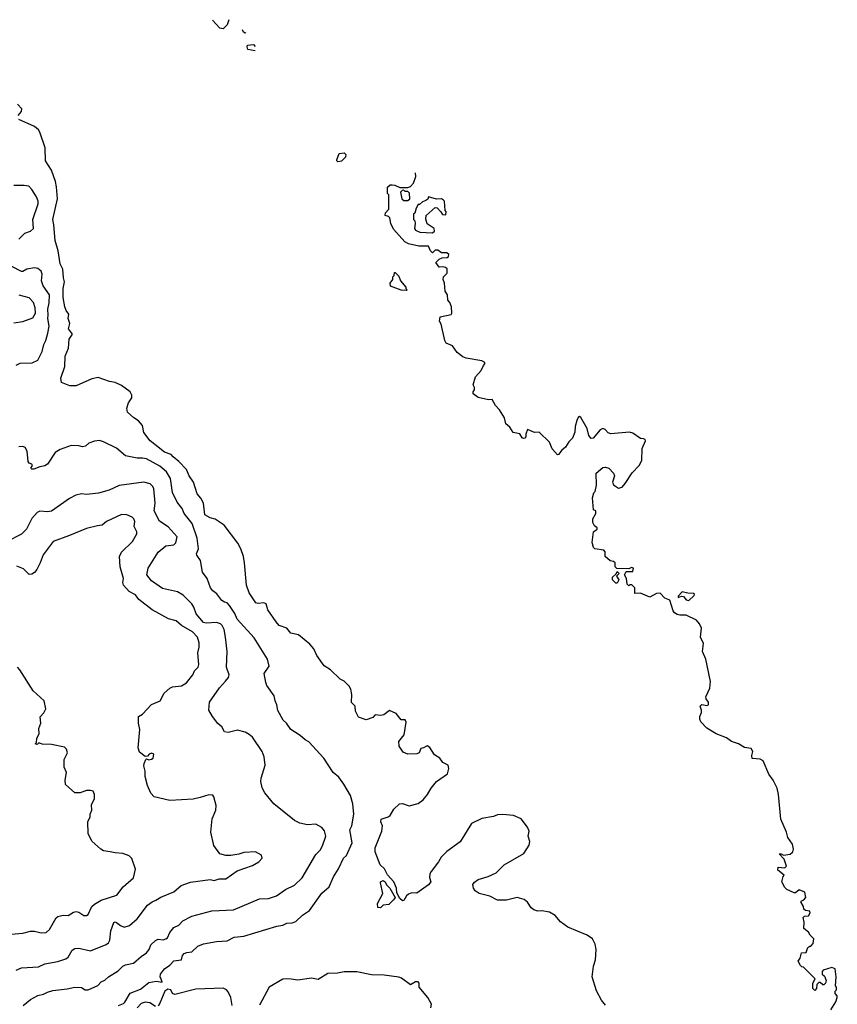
# Model space of a CAD drawing. Extents: x 1678431 to 1860718, y 384618 to 522882.
# Tile 465 of 473: x 1818321 to 1824608, y 501223 to 508791. Entities that reach past the tile are written whole.
import ezdxf

# ---------------------------------------------------------------- set-up
doc = ezdxf.new("R2010")
doc.units = 0

msp = doc.modelspace()

# ---------------------------------------------------------------- linework, layer by layer
at = {"layer": '0CON10XD'}
for points in [[(1819928.3, 508791), (1819915, 508752.5), (1819885, 508720), (1819860, 508725), (1819804.5, 508787.9)], [(1820059.2, 508691.4), (1820055, 508688), (1820040.8, 508695), (1820033.5, 508713.6)], [(1820132.5, 508552.1), (1820075, 508561.2), (1820068.8, 508581.2), (1820073.3, 508595), (1820119.5, 508599.5), (1820132.4, 508585.8)], [(1818308.8, 508055), (1818334.3, 508085), (1818338.6, 508105), (1818305, 508141.2)], [(1822825, 501217.5), (1822793.3, 501255), (1822757, 501327), (1822722.5, 501435), (1822732.9, 501515), (1822749.4, 501565), (1822752.5, 501645), (1822746.9, 501685), (1822724.2, 501725), (1822685.3, 501755.3), (1822535.6, 501815.6), (1822477.9, 501857.9), (1822438.8, 501905), (1822395, 501931.4), (1822335, 501942), (1822305, 501939.2), (1822275, 501948), (1822253.4, 501963.4), (1822225, 502008), (1822199.7, 502029.7), (1822145, 502042.9), (1822065, 502023.3), (1821995, 502024.3), (1821935, 502054), (1821854.4, 502074.4), (1821824.3, 502094.3), (1821811.2, 502115), (1821806.2, 502145), (1821817.3, 502162.7), (1821845, 502182), (1821924.1, 502205.9), (1821985, 502234), (1822045, 502295.8), (1822196.8, 502383.2), (1822239.2, 502445), (1822244.2, 502475), (1822230, 502515), (1822238.8, 502555), (1822226.7, 502585), (1822177.9, 502647.9), (1822117.5, 502675), (1822035, 502682.9), (1821995, 502679.2), (1821964.2, 502665.8), (1821875, 502650.8), (1821795, 502612.5), (1821707.7, 502472.3), (1821605, 502398.1), (1821561.4, 502355), (1821541.4, 502318.6), (1821483.8, 502245), (1821473.8, 502225), (1821473, 502197), (1821481.2, 502165), (1821465, 502140), (1821375, 502077.5), (1821335, 502080), (1821309.3, 502070.7), (1821295, 502057.5), (1821275, 502020), (1821265, 502017.5), (1821245, 502036.7), (1821220.3, 502080.3), (1821218.9, 502115), (1821197.1, 502165), (1821149.1, 502219.1), (1821126.7, 502265), (1821092.5, 502295), (1821054.1, 502395), (1821054.5, 502425), (1821105.5, 502555), (1821110, 502595), (1821097.5, 502625), (1821100, 502645), (1821155, 502664), (1821168.8, 502675), (1821197.7, 502722.3), (1821240, 502765), (1821265, 502767.5), (1821315, 502749.2), (1821385, 502765.7), (1821422.9, 502795), (1821457.1, 502835), (1821485.4, 502884.6), (1821524.5, 502935.5), (1821610, 502995), (1821620, 503035), (1821615, 503060), (1821575, 503082.5), (1821552.5, 503115), (1821510, 503140), (1821475, 503197.5), (1821455, 503210), (1821427, 503193), (1821405, 503190), (1821393, 503157), (1821375, 503147.5), (1821305, 503146.7), (1821270.7, 503160.7), (1821238.3, 503208.3), (1821237, 503243), (1821276.7, 503295), (1821291.7, 503391.7), (1821285, 503410), (1821255, 503410), (1821215, 503457.5), (1821165, 503480), (1821121.7, 503448.3), (1821095, 503442.5), (1821055, 503447.5), (1821035, 503427.5), (1820985, 503410), (1820925, 503430), (1820902.5, 503475), (1820900, 503515), (1820873, 503543), (1820874, 503605), (1820866.7, 503645), (1820855, 503667.5), (1820815.8, 503705.8), (1820785, 503723.3), (1820712, 503795), (1820661.2, 503825), (1820605, 503904), (1820583.8, 503955), (1820552.2, 503992.2), (1820465, 504063.1), (1820406.8, 504076.8), (1820374, 504115), (1820315, 504133.3), (1820292, 504162), (1820229.2, 504255), (1820215, 504300), (1820198.3, 504308.3), (1820155, 504302.5), (1820137.7, 504307.7), (1820086.4, 504386.4), (1820065.7, 504445.7), (1820050.6, 504615), (1820040.8, 504665), (1820020.8, 504725), (1819997.6, 504767.6), (1819894, 504905), (1819825, 504952), (1819785, 504961.4), (1819745.5, 504985.5), (1819733.5, 505075), (1819713, 505113), (1819685, 505146.2), (1819656.9, 505236.9), (1819625, 505284.4), (1819603.1, 505333.1), (1819545, 505396.4), (1819500.5, 505430.5), (1819485, 505450), (1819435, 505465.8), (1819361.2, 505525), (1819324.2, 505555), (1819275, 505618.8), (1819265, 505672.5), (1819235, 505707.1), (1819199.5, 505729.5), (1819150, 505775), (1819145.8, 505805), (1819157.1, 505845), (1819182, 505885), (1819183.8, 505905), (1819169.7, 505929.7), (1819105, 505979.2), (1819055, 506001.2), (1819010.3, 506010.3), (1818925, 506040), (1818875, 506031.2), (1818755, 505976.7), (1818707, 505977), (1818643.3, 506003.3), (1818637.5, 506035), (1818668.6, 506125), (1818670.8, 506205), (1818696.1, 506266.1), (1818700.8, 506335), (1818727.8, 506375), (1818697.5, 506415), (1818707.5, 506455), (1818694.4, 506495), (1818698.7, 506528.7), (1818678.8, 506555), (1818668, 506585), (1818656, 506655), (1818654.4, 506725), (1818666.2, 506775), (1818657, 506807), (1818653, 506873), (1818632, 506915), (1818617.7, 507015), (1818593.3, 507093.3), (1818583.9, 507215), (1818575.3, 507255), (1818611, 507415), (1818605.1, 507505.1), (1818596.5, 507546.5), (1818564.4, 507634.4), (1818519.7, 507705), (1818515.7, 507805), (1818475, 507927.5), (1818465, 507944.3), (1818435, 507969.4), (1818313.3, 508025)], [(1820768.3, 507698.3), (1820760, 507705), (1820760, 507715), (1820777, 507763), (1820815, 507767.5), (1820827.5, 507755), (1820826.7, 507735), (1820795, 507702.5), (1820768.3, 507698.3)], [(1824508.3, 501438.3), (1824522.5, 501405), (1824517.5, 501385), (1824505, 501372.5), (1824495, 501372.5), (1824475, 501390), (1824465, 501390), (1824450, 501375), (1824447.5, 501345), (1824435, 501330), (1824420, 501345), (1824420, 501385), (1824438.3, 501418.3), (1824348.3, 501508.3), (1824335, 501510), (1824325, 501520), (1824307.5, 501555), (1824321.7, 501578.3), (1824331.7, 501618.3), (1824368.3, 501621.7), (1824381.7, 501658.3), (1824395, 501670), (1824405, 501670), (1824420.7, 501689.3), (1824427.5, 501725), (1824397.5, 501755), (1824386.4, 501776.4), (1824350, 501805), (1824352.5, 501855), (1824345, 501890), (1824355, 501900), (1824385.8, 501904.2), (1824400, 501925), (1824395, 501940), (1824363, 501943), (1824350, 501955), (1824347.5, 501975), (1824330, 502005), (1824330, 502015), (1824350, 502025), (1824366.4, 502043.6), (1824357.5, 502085), (1824315, 502102.5), (1824285, 502080), (1824275, 502080), (1824220, 502105), (1824205, 502120), (1824180, 502165), (1824190, 502205), (1824200, 502215), (1824150, 502255), (1824153, 502277), (1824205, 502272.5), (1824217.5, 502285), (1824198.3, 502338.3), (1824161.7, 502378.3), (1824175, 502380), (1824195, 502370), (1824245, 502376.2), (1824266.1, 502393.9), (1824270, 502415), (1824262, 502455), (1824226.1, 502506.1), (1824216, 502545), (1824174.2, 502645), (1824155.9, 502835.9), (1824144, 502884), (1824113.8, 502945), (1824081.7, 502991.7), (1824036.7, 503095), (1824015, 503106.7), (1823951.7, 503111.7), (1823950, 503135), (1823957.5, 503165), (1823945, 503190), (1823895, 503197.5), (1823847.5, 503225), (1823795, 503243.8), (1823755, 503271.2), (1823675, 503302.5), (1823605, 503346), (1823558.8, 503395), (1823550, 503415), (1823550, 503435), (1823562.5, 503465), (1823563.3, 503485), (1823553.8, 503515), (1823565, 503527.5), (1823605, 503518.8), (1823616, 503525), (1823616, 503545), (1823600, 503570), (1823597.5, 503585), (1823627, 503653), (1823632.2, 503705), (1823596.7, 503876.7), (1823571.2, 503935), (1823577.5, 503995), (1823556.7, 504045), (1823563, 504113), (1823548.3, 504148.3), (1823526.1, 504176.1), (1823445, 504213.3), (1823396.4, 504213.6), (1823375, 504220), (1823355, 504232.5), (1823346.7, 504246.7), (1823320, 504330), (1823282.5, 504345), (1823245, 504383.3), (1823218.3, 504381.7), (1823165, 504352.5), (1823095, 504382.5), (1823050, 504380), (1823050, 504425), (1823027, 504447), (1823012.5, 504447.5), (1823005, 504440), (1822991.7, 504451.7), (1822987, 504497), (1822972.5, 504525), (1822985, 504550), (1823035, 504550), (1823040, 504575), (1823025, 504580), (1823005, 504570), (1822911.7, 504571.7), (1822900, 504585), (1822900, 504615), (1822887, 504627), (1822861.7, 504631.7), (1822822.5, 504665), (1822821.7, 504701.7), (1822813, 504713), (1822743.9, 504723.9), (1822733.3, 504735), (1822721.7, 504771.7), (1822733.8, 504855), (1822760, 504875), (1822760, 504885), (1822740.7, 504900.7), (1822727.5, 504925), (1822727.5, 504955), (1822750, 504995), (1822750, 505015), (1822733, 505023), (1822724, 505115), (1822736.4, 505153.6), (1822746.7, 505165), (1822756.1, 505213.9), (1822752.5, 505305), (1822805, 505350), (1822825, 505352.5), (1822850, 505345), (1822886.1, 505306.1), (1822893.3, 505285), (1822878.8, 505235), (1822886.7, 505215), (1822925, 505190), (1822952.3, 505197.7), (1822976.7, 505225), (1823031.2, 505308.8), (1823083.8, 505365), (1823105, 505402.5), (1823106.2, 505495), (1823132.5, 505555), (1823130, 505565), (1823118.3, 505568.3), (1823095, 505572.5), (1823035, 505612.5), (1823010.7, 505620.7), (1822865, 505606.7), (1822845, 505616.7), (1822822.3, 505642.3), (1822805, 505648.1), (1822785, 505638), (1822731.2, 505575), (1822715, 505572.9), (1822697.1, 505595), (1822685, 505647.5), (1822635, 505732.5), (1822625, 505740), (1822615, 505732.5), (1822605, 505710), (1822591.2, 505665), (1822589.3, 505620.7), (1822572.5, 505575), (1822544, 505546), (1822518, 505505), (1822488.9, 505481.1), (1822465, 505450), (1822455, 505447.5), (1822415, 505492.5), (1822393.8, 505545), (1822315, 505620), (1822278.3, 505618.3), (1822225, 505640), (1822212.5, 505605), (1822212.5, 505585), (1822206.1, 505573.9), (1822195, 505571.2), (1822185, 505577.5), (1822167.7, 505607.7), (1822115, 505617.1), (1822089.6, 505659.6), (1822058.6, 505685), (1822049.7, 505729.7), (1822011.3, 505791.3), (1821978.8, 505825), (1821955, 505872.5), (1821925, 505870), (1821845.8, 505885.8), (1821807.5, 505915), (1821808.3, 505931.7), (1821817.5, 505945), (1821817.5, 505965), (1821807.5, 505985), (1821826.7, 506045), (1821870, 506095), (1821886.4, 506133.6), (1821897.5, 506145), (1821897.5, 506155), (1821875, 506170), (1821755, 506190), (1821729.3, 506199.3), (1821685, 506232.5), (1821647.5, 506285), (1821600, 506305), (1821590, 506325), (1821561.7, 506451.7), (1821550, 506475), (1821555, 506507.5), (1821637.5, 506525), (1821642.5, 506535), (1821640, 506585), (1821627, 506617), (1821612.5, 506635), (1821610, 506675), (1821592.5, 506705), (1821587.5, 506765), (1821577.5, 506795), (1821580, 506815), (1821607, 506843), (1821607, 506877), (1821595, 506887.5), (1821575, 506892.5), (1821545, 506890), (1821520, 506925), (1821545, 506950), (1821568.3, 506961.7), (1821607, 506963), (1821618.3, 506971.7), (1821620, 506985), (1821605, 507000), (1821565, 507000), (1821535, 507020), (1821515, 507020), (1821495, 507000), (1821480, 507015), (1821465, 507050), (1821389.3, 507049.3), (1821309.3, 507069.3), (1821283.3, 507083.3), (1821195, 507180), (1821173.6, 507223.6), (1821167, 507267), (1821157, 507277), (1821130, 507285), (1821133, 507307), (1821160, 507335), (1821160, 507445), (1821150, 507455), (1821150, 507505), (1821168.3, 507521.7), (1821185, 507522.5), (1821205, 507520), (1821245, 507500), (1821305, 507500), (1821325, 507510), (1821350, 507535), (1821367.5, 507585), (1821364, 507613)], [(1818315, 507104.3), (1818360.2, 507149.8), (1818405, 507166), (1818426, 507185), (1818422.2, 507255), (1818464, 507375), (1818463.2, 507395), (1818449.2, 507429.1), (1818415, 507485.8), (1818391.5, 507511.5), (1818355, 507517.3), (1818275, 507516.5)], [(1821305, 507400), (1821320, 507415), (1821318.3, 507458.3), (1821305, 507470), (1821285, 507470), (1821275, 507480), (1821261.7, 507478.3), (1821250, 507465), (1821260, 507415), (1821275, 507400), (1821305, 507400)], [(1821495, 507153.3), (1821510, 507165), (1821506.7, 507185), (1821455, 507222.5), (1821443, 507257), (1821447.5, 507285), (1821515, 507347.5), (1821530, 507345), (1821560, 507315), (1821573, 507293), (1821598.3, 507291.7), (1821600, 507315), (1821592.5, 507325), (1821587.5, 507395), (1821580, 507405), (1821563, 507413), (1821525, 507412.5), (1821465, 507430), (1821458.3, 507411.7), (1821445, 507400), (1821418.3, 507391.7), (1821395, 507370), (1821385, 507370), (1821368.3, 507341.7), (1821360, 507305), (1821350, 507295), (1821350, 507255), (1821360, 507245), (1821362.5, 507225), (1821357.5, 507185), (1821365, 507172.5), (1821397, 507157), (1821495, 507153.3)], [(1818295, 506136), (1818325, 506150.8), (1818416.5, 506153.5), (1818461.2, 506175), (1818495, 506240), (1818505.5, 506295), (1818521.2, 506325), (1818537.5, 506382.5), (1818546.7, 506435), (1818537.4, 506495), (1818539.5, 506520.5), (1818536.7, 506565), (1818548.1, 506615), (1818550.7, 506675), (1818500.7, 506745), (1818488.9, 506785), (1818493.5, 506835), (1818485, 506858), (1818459.3, 506879.3), (1818435, 506884.4), (1818375, 506873.6), (1818345, 506855.5), (1818335, 506855.5), (1818260, 506895)], [(1821295, 506710), (1821253, 506713), (1821171.7, 506741.7), (1821170, 506765), (1821190, 506795), (1821190, 506815), (1821200, 506825), (1821201.7, 506848.3), (1821208.3, 506848.3), (1821235, 506820), (1821250, 506785), (1821290, 506735), (1821290, 506725), (1821300, 506715), (1821295, 506710)], [(1818275, 506460), (1818345, 506471.2), (1818421.1, 506498.9), (1818441.5, 506535), (1818440.9, 506575), (1818427.3, 506617.3), (1818395, 506651.9), (1818315.9, 506674.1)], [(1819081.2, 501215), (1819120.2, 501229.8), (1819130.5, 501239.5), (1819170.5, 501309.5), (1819250.4, 501339.6), (1819315, 501390), (1819370.8, 501400.8), (1819417, 501393), (1819408.8, 501415), (1819400.8, 501435), (1819403.1, 501455), (1819433.3, 501495), (1819475.8, 501524.2), (1819505, 501557.1), (1819566.2, 501563.8), (1819573.1, 501596.9), (1819585, 501612.5), (1819605, 501622.3), (1819645, 501625.8), (1819691.1, 501668.9), (1819735, 501687.3), (1819835, 501706.5), (1819915, 501711.4), (1819971.1, 501738.9), (1820045, 501747.8), (1820297.3, 501822.7), (1820345, 501830.5), (1820375, 501846.7), (1820415, 501849.4), (1820445, 501859.4), (1820495, 501907.3), (1820548.9, 501945), (1820645, 502077.1), (1820700.9, 502125), (1820733.8, 502203.8), (1820773.5, 502265), (1820811.4, 502345), (1820832.6, 502367.4), (1820876.8, 502465), (1820859.2, 502565), (1820875.8, 502595), (1820889.4, 502685), (1820883.4, 502763.4), (1820865, 502827.5), (1820814.3, 502914.3), (1820775, 502968.8), (1820731.2, 503005), (1820660, 503115), (1820545, 503241.2), (1820515, 503256.2), (1820478.7, 503288.7), (1820405, 503335.8), (1820371.9, 503385), (1820348.1, 503408.1), (1820305, 503480), (1820299.2, 503525), (1820284.2, 503555), (1820278.8, 503595), (1820222.4, 503672.4), (1820214.1, 503695.9), (1820202, 503765), (1820238.3, 503821.7), (1820226.7, 503875), (1820125, 504040), (1819994.2, 504184.2), (1819975, 504226.2), (1819935, 504287.1), (1819915, 504310), (1819895, 504313.3), (1819875, 504326.7), (1819837.4, 504377.4), (1819805, 504401.9), (1819788.2, 504425), (1819761.4, 504495), (1819726, 504545), (1819711.4, 504635), (1819682.5, 504675), (1819680, 504685), (1819694.6, 504725), (1819686.7, 504805), (1819647.9, 504917.9), (1819586, 504995), (1819570, 505035), (1819532.8, 505082.8), (1819497, 505157), (1819479.7, 505265), (1819450.4, 505315), (1819399.5, 505359.5), (1819295, 505415.4), (1819265, 505421.9), (1819225, 505420), (1819135, 505437.8), (1819065, 505497.1), (1818965, 505547.5), (1818935, 505556), (1818895, 505552.5), (1818853.3, 505536.7), (1818826.1, 505513.9), (1818805, 505507.5), (1818775, 505516.7), (1818717, 505517), (1818632.7, 505487.3), (1818595, 505463.3), (1818535, 505375.8), (1818515, 505362.9), (1818475, 505354), (1818430, 505335), (1818415, 505336.7), (1818406.7, 505345), (1818419.2, 505365), (1818413.3, 505375), (1818393.2, 505383.2), (1818387.1, 505395), (1818378.1, 505475), (1818362.1, 505502.1), (1818345, 505510), (1818315, 505506.9)], [(1818346.9, 501213.1), (1818405, 501259.4), (1818459.3, 501290.7), (1818505, 501300), (1818535, 501316.8), (1818575, 501328.8), (1818685, 501340.7), (1818745, 501353.6), (1818795, 501352.9), (1818825, 501334.5), (1818846.7, 501333.3), (1818921.7, 501368.3), (1818948, 501395), (1818975, 501407.5), (1819005, 501433.8), (1819079.2, 501480.8), (1819115, 501515.4), (1819135, 501526.2), (1819195, 501539.1), (1819255, 501589.2), (1819295, 501619.5), (1819316.1, 501645), (1819330.1, 501679.9), (1819365.6, 501714.4), (1819385, 501722.9), (1819425, 501719.1), (1819445, 501725.5), (1819457.8, 501735), (1819475.8, 501775), (1819505, 501814.2), (1819545, 501831.9), (1819575, 501865.6), (1819645, 501899.2), (1819797.9, 501942.1), (1819965, 501949.4), (1820165, 502033.1), (1820235, 502036.7), (1820294.5, 502055.5), (1820365, 502105.7), (1820435, 502138.1), (1820491.9, 502195), (1820597.8, 502375), (1820632.5, 502407.5), (1820649.7, 502440.3), (1820674.2, 502515), (1820665.5, 502555.5), (1820645, 502581.2), (1820596.8, 502606.8), (1820535, 502602), (1820475, 502616.2), (1820435, 502636.2), (1820274.1, 502764.1), (1820205, 502847.5), (1820186.1, 502886.1), (1820176.1, 502936.1), (1820178, 502962), (1820207.7, 503062.3), (1820200.8, 503125), (1820185, 503166.7), (1820111.2, 503275), (1820085, 503298), (1820055, 503313.8), (1819995, 503328.8), (1819925, 503312), (1819896.4, 503316.4), (1819875.8, 503355.8), (1819845, 503381.2), (1819804.2, 503435), (1819776, 503485), (1819781.4, 503545), (1819857.8, 503655), (1819902.8, 503707.2), (1819925.4, 503735), (1819931.1, 503755), (1819911.8, 503815), (1819916.4, 503935), (1819903.9, 504045), (1819893.8, 504105), (1819877.5, 504135), (1819865, 504146.7), (1819835, 504158.8), (1819755, 504151.8), (1819735, 504158.5), (1819676.7, 504225), (1819660.8, 504275), (1819645, 504301.9), (1819577.8, 504367.8), (1819535, 504393.1), (1819420.2, 504420.2), (1819335, 504478.6), (1819299.2, 504525), (1819310, 504575), (1819385, 504698), (1819444.3, 504745.7), (1819505, 504754.2), (1819520.7, 504769.3), (1819531.1, 504815), (1819461.9, 504891.9), (1819395.6, 504935.6), (1819355.6, 505015), (1819363.3, 505075), (1819352.5, 505185), (1819345, 505204), (1819325, 505222.5), (1819274.5, 505235.5), (1819085, 505210), (1819010, 505175), (1818927.2, 505152.8), (1818835, 505140.6), (1818795, 505145.6), (1818753.4, 505136.6), (1818705, 505110.8), (1818566.8, 505013.2), (1818535, 505007.5), (1818475, 505014), (1818455, 505002), (1818415, 504958), (1818374.4, 504875), (1818334.4, 504835.6), (1818225, 504780)], [(1818295, 501485.8), (1818335.6, 501504.4), (1818465, 501510), (1818515, 501534.4), (1818615, 501551.9), (1818675, 501572.5), (1818695, 501586), (1818725, 501638.8), (1818745, 501652.5), (1818775, 501654.2), (1818865.5, 501634.5), (1818985, 501682.2), (1819004.6, 501695.4), (1819014.4, 501715), (1819021.3, 501788.7), (1819045, 501851.2), (1819055, 501855.7), (1819065, 501851.9), (1819097.4, 501827.4), (1819125, 501816.7), (1819165, 501828.6), (1819225, 501878.8), (1819304.5, 501985.5), (1819338.6, 502011.4), (1819366.9, 502023.1), (1819405, 502045.7), (1819505, 502088.1), (1819563.8, 502135), (1819635, 502162.5), (1819785, 502181.2), (1819815.7, 502174.3), (1819855, 502187.5), (1819905, 502186.2), (1819992.1, 502247.9), (1820111.2, 502288.8), (1820160.7, 502319.3), (1820186.2, 502345), (1820179.5, 502369.5), (1820135, 502396), (1820045, 502390.8), (1820005, 502376), (1819945, 502366.7), (1819905, 502366.7), (1819860.5, 502380.5), (1819814.4, 502444.4), (1819790.6, 502545), (1819801.3, 502648.7), (1819829.2, 502715), (1819830.7, 502750.7), (1819815, 502817.5), (1819805, 502831.2), (1819775, 502834), (1819707.5, 502812.5), (1819655, 502800), (1819475, 502788.8), (1819355, 502816.7), (1819328.8, 502845), (1819303.8, 502905), (1819285.8, 502975), (1819285.8, 503015.8), (1819276.7, 503055), (1819277.5, 503075), (1819290, 503105), (1819295, 503110), (1819315, 503102.5), (1819335, 503106.7), (1819346.2, 503115), (1819352.5, 503145), (1819335, 503153.3), (1819317.5, 503145), (1819305, 503130), (1819285, 503127.5), (1819242.1, 503162.1), (1819231.2, 503195), (1819244.2, 503335.8), (1819233.6, 503385), (1819234.5, 503435), (1819265.7, 503454.3), (1819335, 503527.1), (1819402, 503555), (1819432.2, 503615), (1819475, 503652.9), (1819495, 503661.9), (1819565, 503672), (1819602.9, 503695), (1819653.1, 503755), (1819665.8, 503785), (1819694.2, 503815), (1819697.8, 503835), (1819690.6, 503925), (1819701.7, 503968.3), (1819700.9, 504000.9), (1819688.1, 504045), (1819650.5, 504085), (1819565, 504134.7), (1819525, 504171.2), (1819465, 504184.6), (1819339.2, 504255), (1819236.2, 504335), (1819210.8, 504370.8), (1819162.3, 504395), (1819118, 504445), (1819113.9, 504465), (1819118.9, 504495), (1819093.1, 504585), (1819087.9, 504665), (1819105, 504699.5), (1819189.3, 504780.7), (1819221.4, 504838.6), (1819222.9, 504855), (1819202.2, 504895), (1819205.3, 504935), (1819198.4, 504955), (1819185, 504968.1), (1819145, 504984.6), (1819105, 504987.3), (1818988.8, 504935), (1818955, 504906.9), (1818919.7, 504900.3), (1818835, 504881.4), (1818705, 504825.5), (1818579.4, 504780.6), (1818501.7, 504678.3), (1818478.9, 504615), (1818452.5, 504565), (1818435, 504542), (1818415, 504528.8), (1818395, 504526.7), (1818349.4, 504569.4), (1818299.4, 504589.4)], [(1822915, 504460), (1822905, 504460), (1822880, 504485), (1822880, 504505), (1822908.3, 504531.7), (1822915, 504550), (1822930, 504535), (1822910, 504515), (1822927.5, 504485), (1822915, 504460)], [(1823465, 504327.5), (1823507.5, 504365), (1823510, 504375), (1823501.7, 504381.7), (1823457, 504383), (1823415, 504392.5), (1823385, 504360), (1823385, 504350), (1823410.7, 504359.3), (1823425, 504357.5), (1823445, 504332.5), (1823465, 504327.5)], [(1818255, 501761.9), (1818345, 501769.4), (1818405, 501785.6), (1818435, 501784.3), (1818485, 501771.1), (1818524.6, 501775.4), (1818551.2, 501798.8), (1818602.7, 501887.3), (1818615, 501898.5), (1818655, 501909.1), (1818695, 501906.2), (1818735, 501930), (1818755.4, 501935.4), (1818775, 501931.1), (1818815, 501904.4), (1818835.5, 501904.5), (1818846.4, 501913.6), (1818875.8, 501974.2), (1818895, 501992.1), (1818947.2, 502022.8), (1819067.4, 502062.6), (1819116, 502125), (1819196, 502195), (1819211.7, 502261.7), (1819183.6, 502343.6), (1819162.5, 502365), (1819115, 502383.3), (1819055, 502386.7), (1819016.1, 502396.1), (1818965, 502403.8), (1818944.2, 502414.2), (1818876.1, 502476.1), (1818846.7, 502535), (1818846, 502625), (1818863.8, 502665), (1818863.8, 502685), (1818876, 502715), (1818873.6, 502756.4), (1818896.2, 502805), (1818896.1, 502836.1), (1818885, 502860), (1818865, 502867.5), (1818835, 502867.5), (1818785, 502847.5), (1818745, 502847.5), (1818673, 502913), (1818670, 502945), (1818680, 503005), (1818663.3, 503045), (1818663.3, 503105), (1818687.5, 503155), (1818682, 503185), (1818665, 503198.6), (1818565, 503218.8), (1818495, 503223.3), (1818475, 503230), (1818465, 503230), (1818455, 503220), (1818440, 503225), (1818450, 503235), (1818452.5, 503265), (1818470, 503305), (1818468.3, 503341.7), (1818482.5, 503385), (1818478.3, 503431.7), (1818507.3, 503462.7), (1818523.3, 503495), (1818510, 503555), (1818425, 503632.5), (1818323.3, 503795), (1818303.6, 503813.6)], [(1821095, 501964.4), (1821075, 501967.5), (1821071.2, 501998.8), (1821114, 502075), (1821094.6, 502155.4), (1821096, 502165), (1821115, 502175.6), (1821132, 502165), (1821142.2, 502142.2), (1821166.8, 502116.8), (1821206.7, 502045), (1821196.2, 502025), (1821159.1, 501990.9), (1821115.9, 501984.1), (1821095, 501964.4)], [(1821482.5, 501195), (1821487.5, 501225), (1821460, 501275), (1821392.5, 501355), (1821392.5, 501385), (1821385.8, 501395.8), (1821364.2, 501395.8), (1821325, 501372.5), (1821257.5, 501425), (1821235, 501431.2), (1821123.9, 501446.1), (1821025, 501450), (1820913, 501473), (1820815, 501472.5), (1820765, 501462.2), (1820690.3, 501459.7), (1820615, 501412.5), (1820565, 501423.1), (1820460.8, 501409.2), (1820408, 501415), (1820375, 501420), (1820345, 501415.5), (1820238.5, 501355), (1820164, 501216)], [(1824558.3, 501181.7), (1824597, 501243), (1824607.5, 501275), (1824607, 501287), (1824590, 501305), (1824590, 501325), (1824600, 501335), (1824600, 501355), (1824592.5, 501365), (1824597.5, 501435), (1824590, 501495), (1824564.1, 501505.9), (1824500, 501485), (1824490, 501475), (1824490, 501455), (1824508.3, 501438.3)], [(1819954.6, 501214.6), (1819945.4, 501275), (1819925, 501318.8), (1819912, 501335), (1819885, 501346.4), (1819675, 501340), (1819515, 501299.2), (1819496.1, 501306.1), (1819483.3, 501333.3), (1819460.7, 501339.3), (1819435.9, 501324.1), (1819398.9, 501231.1), (1819385, 501210)], [(1819365, 501206.7), (1819322.5, 501235), (1819285, 501240), (1819255, 501228), (1819224.2, 501195)]]:
    msp.add_lwpolyline(points, dxfattribs=at)

doc.saveas('drawing.dxf')
